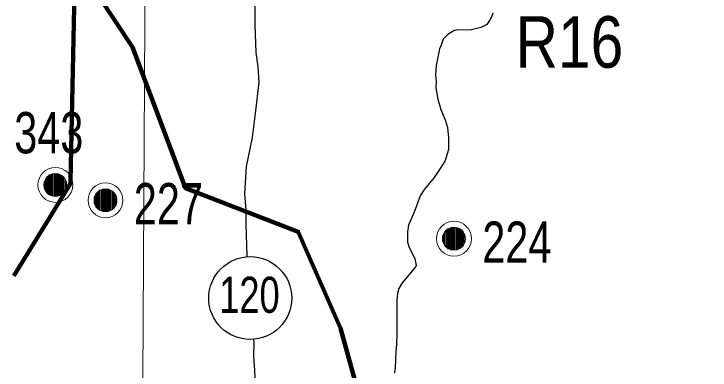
# Model space of a CAD drawing. Extents: x 553962 to 842807, y 8883888 to 9032388.
# Drawn here: x 718324 to 725065, y 8951050 to 8954501 of the extents above; entities that cross this region are included whole.
import ezdxf
from ezdxf.enums import TextEntityAlignment as Align

# ---------------------------------------------------------------- set-up
doc = ezdxf.new("R2010")
doc.units = 0
doc.header["$LTSCALE"] = 160
for name, color, linetype, lineweight in [('11', 7, 'Continuous', 25), ('15', 7, 'Continuous', 25), ('2', 7, 'Continuous', 13), ('21', 7, 'Continuous', 25), ('27', 7, 'Continuous', 90), ('32', 7, 'Continuous', 13), ('33', 7, 'Continuous', 13), ('7', 7, 'Continuous', 90), ('8', 7, 'Continuous', 13)]:
    doc.layers.add(name, color=color, linetype=linetype, lineweight=lineweight)

msp = doc.modelspace()

# ---------------------------------------------------------------- linework, layer by layer
at = {"layer": '11'}
msp.add_circle((720612.5, 8951747.7), 401.3, dxfattribs=at)
at = {"layer": '15'}
for points in [[(720684.2, 8954796.2), (720682.7, 8954789), (720658.4, 8954603.2), (720655.8, 8954395.5), (720668.3, 8954128.7), (720687.2, 8953986.8), (720697.4, 8953841), (720660.5, 8953536.3)], [(720660.5, 8953536.3), (720632.3, 8953303.6), (720574.4, 8953024), (720557, 8952757.4), (720570, 8952598.7), (720569.9, 8952467.6), (720580.3, 8952151.6)], [(720644.9, 8951350), (720646.6, 8951317.5), (720645, 8951184.2), (720655.2, 8951046.6), (720660.7, 8950896.5), (720676.6, 8950767.3), (720679.5, 8950698.6), (720720, 8950234.3), (720748.8, 8950083.7), (720750.6, 8950010.8), (720756.6, 8949959.2), (720786.4, 8949804.4), (720801.7, 8949671.1), (720822.7, 8949598), (720833.3, 8949529.3), (720830.9, 8949456.4), (720814.3, 8949323), (720797.8, 8949224.2)]]:
    msp.add_lwpolyline(points, dxfattribs=at)
at = {"layer": '2'}
msp.add_lwpolyline([(719978.9, 9023574.5), (719561.6, 8949232.2), (719215.6, 8890710.6)], dxfattribs=at)
at = {"layer": '21'}
for points in [[(722961.1, 8954509.7), (722954.3, 8954487.2), (722929.7, 8954436.7), (722902.1, 8954398.9), (722845.5, 8954368.8), (722742.5, 8954343.8), (722614.1, 8954347.3), (722585.1, 8954336.2), (722525.4, 8954301.6), (722481.1, 8954255.8), (722462.5, 8954199.1), (722445.9, 8954162.3), (722412.2, 8954002), (722407.1, 8953910.7), (722412.4, 8953847.7), (722409.8, 8953784.7), (722428.2, 8953674.3), (722458.8, 8953575.1), (722502.9, 8953464.5), (722521.8, 8953401.6), (722533.8, 8953298.8), (722531.8, 8953188.4), (722498.4, 8953081.4), (722466, 8953022.2), (722392.6, 8952917.1), (722298.6, 8952801.5), (722258.6, 8952737.9), (722201.2, 8952579.7), (722143.9, 8952454), (722134, 8952391.1), (722136.5, 8952288.2), (722149.9, 8952237.2), (722206.1, 8952129.9), (722219.2, 8952064.8), (722214.7, 8952053.4), (722083.3, 8951895.2), (722050.7, 8951840.8)], [(722050.7, 8951840.8), (722038.6, 8951793.3), (722030.8, 8951726.5), (722032.3, 8951398.8), (722028.7, 8951299.8), (722021.7, 8951225.2), (722016.1, 8951074.9), (722008, 8951019.3)]]:
    msp.add_lwpolyline(points, dxfattribs=at)
at = {"layer": '27'}
msp.add_lwpolyline([(717295.3, 8959630.3), (717636.9, 8956393.6), (717537.2, 8955887), (718376.1, 8955487), (718808.6, 8955185.8), (719472.1, 8954177.6), (719984.6, 8952814.2), (721077.3, 8952390.4), (721486.8, 8951456.6), (721666.8, 8950799.8), (721718.4, 8950547.1), (727920.4, 8947850.3), (733274.5, 8948007.9), (737635.8, 8948628.8)], dxfattribs=at)
at = {"layer": '32'}
for p, q in [((718646, 8952924), (718646, 8952764)), ((718656, 8952934), (718656, 8952754)), ((718666, 8952944), (718666, 8952744)), ((718676, 8952944), (718676, 8952744)), ((718686, 8952944), (718686, 8952744)), ((718696, 8952954), (718696, 8952734)), ((718706, 8952954), (718706, 8952734)), ((718716, 8952954), (718716, 8952734)), ((718726, 8952954), (718726, 8952734)), ((718736, 8952954), (718736, 8952734)), ((718746, 8952954), (718746, 8952734)), ((718756, 8952954), (718756, 8952734)), ((718766, 8952944), (718766, 8952744)), ((718776, 8952944), (718776, 8952744)), ((718786, 8952934), (718786, 8952754)), ((718796, 8952924), (718796, 8952764)), ((718616, 8952874), (718616, 8952814)), ((718626, 8952894), (718626, 8952794)), ((718636, 8952914), (718636, 8952774)), ((718806, 8952914), (718806, 8952774)), ((718816, 8952904), (718816, 8952784)), ((718826, 8952884), (718826, 8952804))]:
    msp.add_line(p, q, dxfattribs=at)
for radius in [168.7, 111]:
    msp.add_circle((718726, 8952844), radius, dxfattribs=at)
at = {"layer": '33'}
for p, q in [((719151, 8952795), (719151, 8952595)), ((719161, 8952795), (719161, 8952595)), ((719171, 8952795), (719171, 8952595)), ((719181, 8952805), (719181, 8952585)), ((719191, 8952805), (719191, 8952585)), ((719201, 8952805), (719201, 8952585)), ((719211, 8952805), (719211, 8952585)), ((719221, 8952805), (719221, 8952585)), ((719231, 8952805), (719231, 8952585)), ((719241, 8952805), (719241, 8952585)), ((719251, 8952795), (719251, 8952595)), ((719261, 8952795), (719261, 8952595)), ((719101, 8952725), (719101, 8952665)), ((719111, 8952745), (719111, 8952645)), ((719121, 8952765), (719121, 8952625)), ((719131, 8952775), (719131, 8952615)), ((719141, 8952785), (719141, 8952605)), ((719271, 8952785), (719271, 8952605)), ((719281, 8952775), (719281, 8952615)), ((719291, 8952765), (719291, 8952625)), ((719301, 8952755), (719301, 8952635)), ((719311, 8952735), (719311, 8952655)), ((722495, 8952393), (722495, 8952253)), ((722505, 8952403), (722505, 8952243)), ((722515, 8952413), (722515, 8952233)), ((722525, 8952423), (722525, 8952223)), ((722535, 8952423), (722535, 8952223)), ((722545, 8952423), (722545, 8952223)), ((722555, 8952433), (722555, 8952213)), ((722565, 8952433), (722565, 8952213)), ((722575, 8952433), (722575, 8952213)), ((722585, 8952433), (722585, 8952213)), ((722595, 8952433), (722595, 8952213)), ((722605, 8952433), (722605, 8952213)), ((722615, 8952433), (722615, 8952213)), ((722625, 8952423), (722625, 8952223)), ((722635, 8952423), (722635, 8952223)), ((722645, 8952413), (722645, 8952233)), ((722655, 8952403), (722655, 8952243)), ((722665, 8952393), (722665, 8952253)), ((722475, 8952353), (722475, 8952293)), ((722485, 8952373), (722485, 8952273)), ((722675, 8952383), (722675, 8952263)), ((722685, 8952363), (722685, 8952283))]:
    msp.add_line(p, q, dxfattribs=at)
for centre, radius in [((719211, 8952695), 168.7), ((719211, 8952695), 111), ((722585, 8952323), 168.7), ((722585, 8952323), 111)]:
    msp.add_circle(centre, radius, dxfattribs=at)
at = {"layer": '7'}
for p, q in [((718873.8, 8952884.6), (718913.7, 8954834.5)), ((718324.5, 8951963), (718859, 8952834.4))]:
    msp.add_line(p, q, dxfattribs=at)
msp.add_arc((718773.8, 8952886.7), 100, 328.47265, 358.82557, dxfattribs=at)

# ---------------------------------------------------------------- texts
at = {"layer": '11', "width": 0.75}
msp.add_text('120', height=350, dxfattribs=at).set_placement((720604.8, 8951604.3), align=Align.CENTER)
at = {"layer": '32', "width": 0.75}
msp.add_text('343', height=400, dxfattribs=at).set_placement((718327.4, 8953150.1))
at = {"layer": '33', "width": 0.75}
for s, p in [('227', (719485.2, 8952462.1)), ('224', (722859.2, 8952090.1))]:
    msp.add_text(s, height=400, dxfattribs=at).set_placement(p)
at = {"layer": '8', "width": 0.85}
msp.add_text('R16', height=500, dxfattribs=at).set_placement((723703.3, 8953979.1), align=Align.CENTER)

doc.saveas('drawing.dxf')
